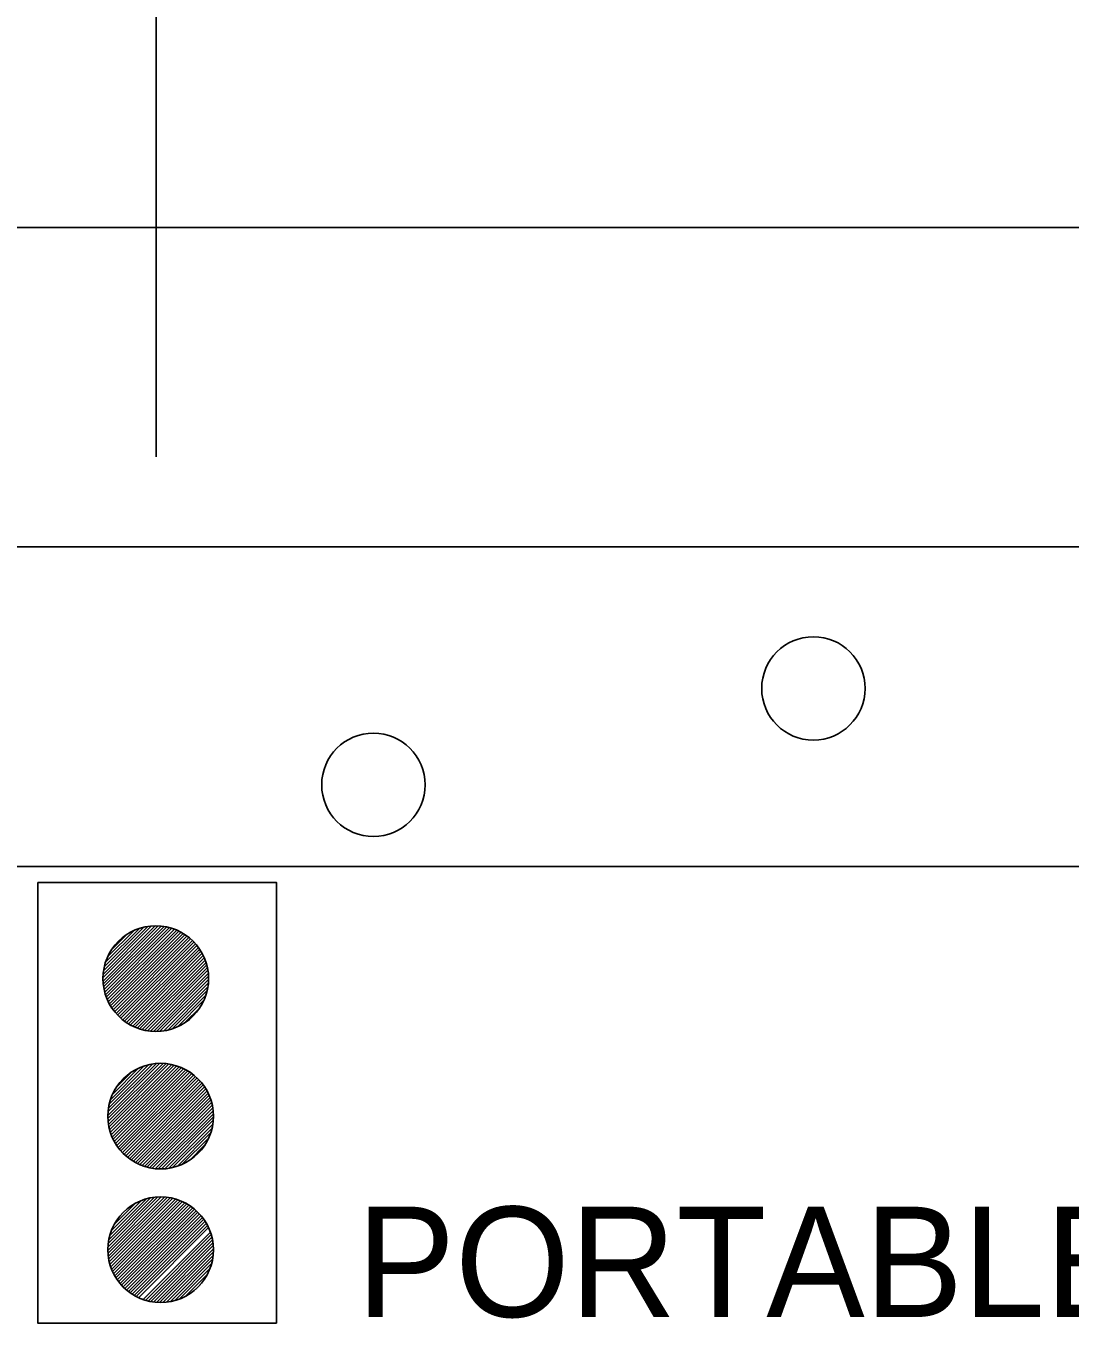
# Model space of a CAD drawing. Extents: x 1678017 to 1687792, y 404433 to 413488.
# Drawn here: x 1684322 to 1684378.8, y 411288.3 to 411358.9 of the extents above; entities that cross this region are included whole.
import ezdxf

# ---------------------------------------------------------------- set-up
doc = ezdxf.new("R2010")
doc.units = 0
doc.layers.add('Default', color=7, linetype='Continuous')

msp = doc.modelspace()

# ---------------------------------------------------------------- linework, layer by layer
at = {"layer": 'Default'}
for p, q in [((1684329.079, 411395.808), (1684329.079, 411335.459)), ((1684293.161, 411347.944), (1684835.621, 411347.944)), ((1684293.161, 411330.559), (1684835.621, 411330.559)), ((1684293.161, 411313.174), (1684835.621, 411313.174)), ((1684326.187, 411307.108), (1684329.02, 411309.941)), ((1684326.189, 411306.934), (1684329.194, 411309.938)), ((1684326.195, 411307.293), (1684328.834, 411309.932)), ((1684326.202, 411306.769), (1684329.358, 411309.926)), ((1684326.218, 411307.493), (1684328.635, 411309.909)), ((1684326.222, 411306.613), (1684329.514, 411309.905)), ((1684326.25, 411306.464), (1684329.663, 411309.877)), ((1684326.26, 411307.711), (1684328.416, 411309.868)), ((1684326.284, 411306.322), (1684329.806, 411309.843)), ((1684326.325, 411306.185), (1684329.942, 411309.803)), ((1684326.327, 411307.956), (1684328.172, 411309.8)), ((1684326.37, 411306.054), (1684330.073, 411309.757)), ((1684326.421, 411305.928), (1684330.199, 411309.706)), ((1684326.438, 411308.244), (1684327.884, 411309.689)), ((1684326.477, 411305.807), (1684330.32, 411309.651)), ((1684326.537, 411305.69), (1684330.437, 411309.591)), ((1684326.601, 411305.578), (1684330.549, 411309.526)), ((1684326.65, 411308.632), (1684327.496, 411309.478)), ((1684326.67, 411305.47), (1684330.657, 411309.457)), ((1684326.743, 411305.366), (1684330.761, 411309.385)), ((1684326.82, 411305.266), (1684330.861, 411309.308)), ((1684326.9, 411305.17), (1684330.957, 411309.227)), ((1684326.985, 411305.078), (1684331.05, 411309.143)), ((1684327.073, 411304.989), (1684331.138, 411309.054)), ((1684327.166, 411304.905), (1684331.223, 411308.962)), ((1684327.262, 411304.824), (1684331.303, 411308.866)), ((1684327.362, 411304.748), (1684331.38, 411308.766)), ((1684327.466, 411304.675), (1684331.453, 411308.662)), ((1684327.574, 411304.606), (1684331.521, 411308.554)), ((1684327.686, 411304.542), (1684331.586, 411308.441)), ((1684327.803, 411304.482), (1684331.646, 411308.325)), ((1684327.924, 411304.426), (1684331.702, 411308.203)), ((1684328.05, 411304.375), (1684331.752, 411308.077)), ((1684328.181, 411304.33), (1684331.798, 411307.946)), ((1684328.318, 411304.289), (1684331.838, 411307.81)), ((1684328.46, 411304.255), (1684331.872, 411307.667)), ((1684328.609, 411304.227), (1684331.9, 411307.518)), ((1684328.766, 411304.207), (1684331.921, 411307.362)), ((1684328.93, 411304.195), (1684331.933, 411307.197)), ((1684329.104, 411304.192), (1684331.936, 411307.023)), ((1684329.29, 411304.201), (1684331.927, 411306.838)), ((1684329.49, 411304.224), (1684331.904, 411306.638)), ((1684329.708, 411304.265), (1684331.862, 411306.42)), ((1684329.953, 411304.333), (1684331.794, 411306.175)), ((1684330.241, 411304.445), (1684331.683, 411305.886)), ((1684330.631, 411304.658), (1684331.469, 411305.496)), ((1684326.45, 411299.623), (1684329.283, 411302.456)), ((1684326.453, 411299.449), (1684329.457, 411302.453)), ((1684326.459, 411299.808), (1684329.097, 411302.447)), ((1684326.465, 411299.284), (1684329.621, 411302.441)), ((1684326.481, 411300.008), (1684328.898, 411302.424)), ((1684326.485, 411299.128), (1684329.778, 411302.42)), ((1684326.513, 411298.979), (1684329.927, 411302.392)), ((1684326.523, 411300.226), (1684328.68, 411302.383)), ((1684326.548, 411298.837), (1684330.069, 411302.358)), ((1684326.588, 411298.7), (1684330.205, 411302.318)), ((1684326.591, 411300.471), (1684328.435, 411302.315)), ((1684326.634, 411298.569), (1684330.337, 411302.272)), ((1684326.684, 411298.443), (1684330.462, 411302.221)), ((1684326.702, 411300.758), (1684328.147, 411302.204)), ((1684326.74, 411298.322), (1684330.584, 411302.166)), ((1684326.8, 411298.205), (1684330.7, 411302.105)), ((1684326.865, 411298.093), (1684330.813, 411302.041)), ((1684326.913, 411301.147), (1684327.759, 411301.992)), ((1684326.933, 411297.985), (1684330.921, 411301.972)), ((1684327.006, 411297.881), (1684331.025, 411301.899)), ((1684327.083, 411297.781), (1684331.125, 411301.823)), ((1684327.164, 411297.685), (1684331.221, 411301.742)), ((1684327.248, 411297.593), (1684331.313, 411301.657)), ((1684327.337, 411297.504), (1684331.401, 411301.569)), ((1684327.429, 411297.42), (1684331.486, 411301.477)), ((1684327.525, 411297.339), (1684331.566, 411301.381)), ((1684327.625, 411297.262), (1684331.643, 411301.281)), ((1684327.729, 411297.19), (1684331.716, 411301.177)), ((1684327.837, 411297.121), (1684331.785, 411301.069)), ((1684327.949, 411297.057), (1684331.849, 411300.956)), ((1684328.066, 411296.996), (1684331.909, 411300.84)), ((1684328.187, 411296.941), (1684331.965, 411300.718)), ((1684328.313, 411296.89), (1684332.016, 411300.592)), ((1684328.444, 411296.844), (1684332.061, 411300.461)), ((1684328.581, 411296.804), (1684332.101, 411300.325)), ((1684328.724, 411296.77), (1684332.136, 411300.182)), ((1684328.873, 411296.742), (1684332.163, 411300.033)), ((1684329.029, 411296.722), (1684332.184, 411299.877)), ((1684329.193, 411296.709), (1684332.196, 411299.712)), ((1684329.367, 411296.707), (1684332.199, 411299.538)), ((1684329.553, 411296.716), (1684332.19, 411299.353)), ((1684329.753, 411296.739), (1684332.167, 411299.153)), ((1684329.971, 411296.78), (1684332.126, 411298.935)), ((1684330.216, 411296.848), (1684332.057, 411298.69)), ((1684330.504, 411296.96), (1684331.946, 411298.401)), ((1684330.894, 411297.173), (1684331.733, 411298.011)), ((1684326.45, 411292.275), (1684329.361, 411295.186)), ((1684326.453, 411292.455), (1684329.181, 411295.183)), ((1684326.457, 411292.105), (1684329.531, 411295.179)), ((1684326.469, 411292.648), (1684328.988, 411295.166)), ((1684326.473, 411291.944), (1684329.691, 411295.163)), ((1684326.497, 411291.791), (1684329.844, 411295.139)), ((1684326.502, 411292.857), (1684328.779, 411295.134)), ((1684326.528, 411291.645), (1684329.99, 411295.108)), ((1684326.557, 411293.088), (1684328.547, 411295.079)), ((1684326.565, 411291.506), (1684330.13, 411295.071)), ((1684326.607, 411291.372), (1684330.264, 411295.028)), ((1684326.645, 411293.354), (1684328.282, 411294.99)), ((1684326.656, 411291.243), (1684330.393, 411294.98)), ((1684326.708, 411291.119), (1684330.517, 411294.927)), ((1684326.766, 411291), (1684330.636, 411294.87)), ((1684326.798, 411293.684), (1684327.952, 411294.837)), ((1684326.828, 411290.885), (1684330.751, 411294.807)), ((1684326.895, 411290.775), (1684330.861, 411294.741)), ((1684326.965, 411290.669), (1684330.967, 411294.671)), ((1684327.04, 411290.566), (1684331.069, 411294.596)), ((1684327.118, 411290.468), (1684331.168, 411294.517)), ((1684327.201, 411290.374), (1684331.262, 411294.435)), ((1684327.287, 411290.283), (1684331.353, 411294.349)), ((1684327.377, 411290.197), (1684331.439, 411294.259)), ((1684327.471, 411290.114), (1684331.522, 411294.165)), ((1684327.569, 411290.035), (1684331.601, 411294.067)), ((1684327.671, 411289.96), (1684331.676, 411293.965)), ((1684327.776, 411289.889), (1684331.747, 411293.859)), ((1684327.886, 411289.822), (1684331.814, 411293.749)), ((1684328.001, 411289.759), (1684331.876, 411293.635)), ((1684328.119, 411289.701), (1684331.934, 411293.516)), ((1684328.371, 411289.599), (1684332.036, 411293.265)), ((1684328.504, 411289.556), (1684332.08, 411293.131)), ((1684328.643, 411289.518), (1684332.117, 411292.992)), ((1684328.789, 411289.487), (1684332.149, 411292.847)), ((1684328.941, 411289.462), (1684332.174, 411292.695)), ((1684329.101, 411289.445), (1684332.19, 411292.535)), ((1684329.269, 411289.437), (1684332.199, 411292.367)), ((1684329.448, 411289.439), (1684332.197, 411292.188)), ((1684329.64, 411289.454), (1684332.182, 411291.996)), ((1684329.847, 411289.484), (1684332.151, 411291.789)), ((1684330.076, 411289.536), (1684332.099, 411291.56)), ((1684330.337, 411289.621), (1684332.015, 411291.299)), ((1684330.657, 411289.764), (1684331.872, 411290.979)), ((1684331.217, 411290.147), (1684331.489, 411290.419))]:
    msp.add_line(p, q, dxfattribs=at)
msp.add_lwpolyline([(1684322.635, 411312.298), (1684335.626, 411312.298), (1684335.626, 411288.32), (1684322.635, 411288.32)], close=True, dxfattribs=at)
for centre, radius in [((1684364.843, 411322.856), 2.813), ((1684340.903, 411317.612), 2.813), ((1684329.061, 411307.066), 2.875), ((1684329.324, 411299.581), 2.875), ((1684329.324, 411292.311), 2.875)]:
    msp.add_circle(centre, radius, dxfattribs=at)

# ---------------------------------------------------------------- texts
msp.add_text('PORTABLE TRAFFIC SIGNAL SYSTEM', height=6, dxfattribs=at).set_placement((1684339.995, 411288.652))

doc.saveas('drawing.dxf')
